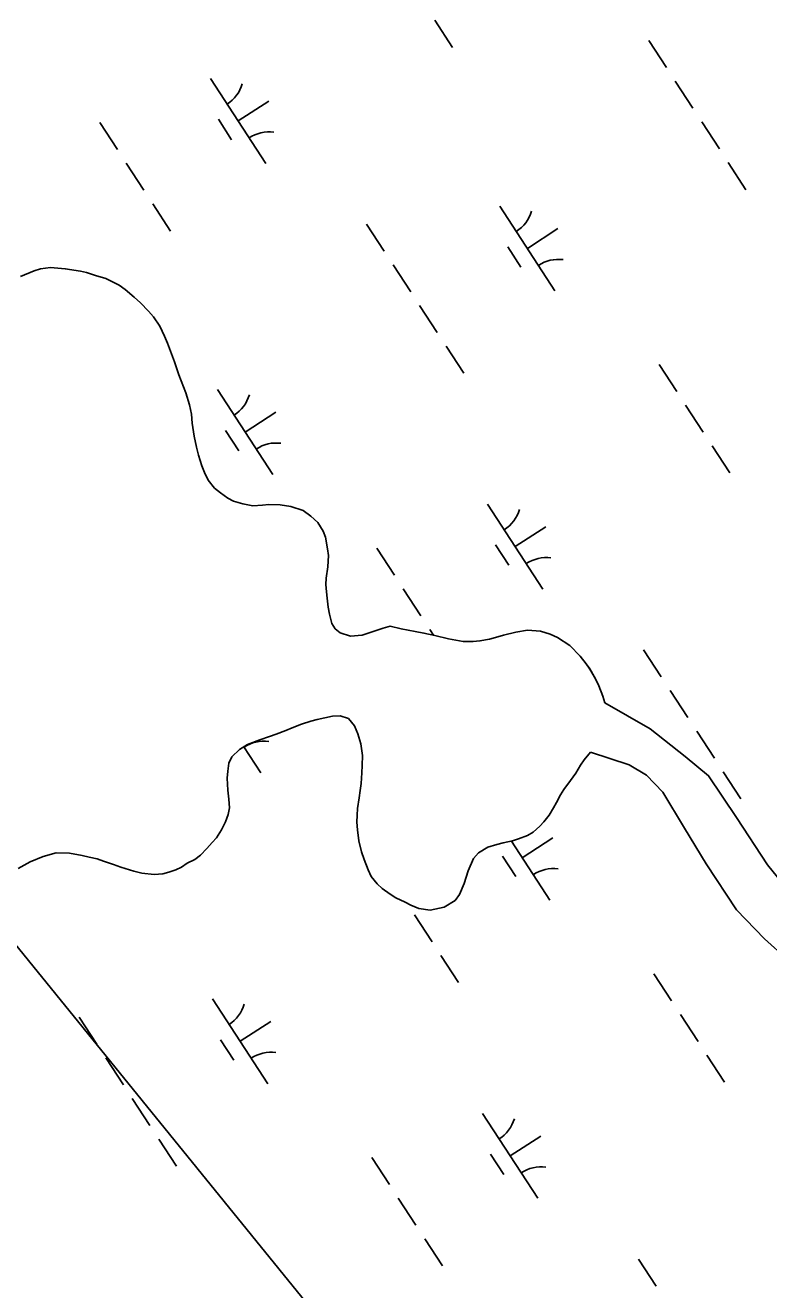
# Model space of a CAD drawing. Extents: x 3953924 to 3974542, y 193747 to 216192.
# Drawn here: x 3964190 to 3964558, y 210129 to 210753 of the extents above; entities that cross this region are included whole.
import ezdxf

# ---------------------------------------------------------------- set-up
doc = ezdxf.new("R2010")
doc.units = 0
for name, color, linetype in [('V-TOPO-SHOR', 7, 'Continuous'), ('V-UTIL-LINE', 7, 'Continuous'), ('V-WETL-SWMP', 7, 'Continuous')]:
    doc.layers.add(name, color=color, linetype=linetype)

msp = doc.modelspace()

# ---------------------------------------------------------------- linework, layer by layer
at = {"layer": 'V-TOPO-SHOR'}
for points in [[(3964187.96, 210629.28), (3964194.73, 210632.07), (3964197.84, 210632.99), (3964202.71, 210633.62), (3964209.99, 210633.03), (3964217.54, 210631.76), (3964220.51, 210631.19), (3964224.96, 210629.67), (3964230.07, 210628.15)], [(3964230.07, 210628.15), (3964236.67, 210624.86), (3964239.62, 210622.81), (3964244.05, 210618.99), (3964247.13, 210616.27), (3964251.15, 210612.05), (3964253.56, 210609.2), (3964256.77, 210604.72), (3964259.02, 210599.71), (3964260.48, 210596.32), (3964262.6, 210591.04), (3964263.92, 210587.11), (3964266.17, 210580.61), (3964269.61, 210571.67), (3964271.46, 210565.72), (3964272.37, 210561.12), (3964272.74, 210556.67), (3964273.77, 210550.31), (3964274.81, 210544.9), (3964275.85, 210540.98), (3964277.57, 210535.7), (3964278.76, 210532.31), (3964280.62, 210528.52), (3964283.83, 210524.58), (3964286.79, 210522.26), (3964290.41, 210519.67), (3964293.1, 210518.16), (3964297.68, 210516.91), (3964302.67, 210515.93), (3964307.53, 210516.16), (3964310.64, 210516.54), (3964316.18, 210516.36), (3964321.44, 210515.51), (3964327.63, 210513.58), (3964331.39, 210510.85), (3964334.74, 210507.58), (3964337.41, 210503.37), (3964338.6, 210500.39), (3964339.64, 210494.58), (3964340.02, 210491.33), (3964339.71, 210485.67), (3964338.99, 210480.14), (3964338.83, 210477.03), (3964339.07, 210473.39), (3964339.45, 210470.28), (3964339.96, 210465.82), (3964340.61, 210462.3), (3964341.79, 210457.7), (3964343.39, 210455.12), (3964345.8, 210453.21), (3964350.92, 210451.42), (3964356.73, 210452.05), (3964364.18, 210454.42), (3964367.16, 210455.48), (3964370.54, 210456.4), (3964375.93, 210455.14), (3964382.94, 210453.74), (3964387.25, 210453.03), (3964392.65, 210451.77), (3964399.38, 210450.1), (3964406.67, 210448.83), (3964411.53, 210448.93), (3964414.91, 210449.17), (3964419.64, 210450.08), (3964422.62, 210450.87), (3964426.54, 210452.05), (3964432.63, 210453.49), (3964438.44, 210454.39), (3964444.78, 210453.94), (3964449.63, 210452.42), (3964453.27, 210450.77), (3964459.31, 210446.81), (3964464.4, 210441.64), (3964467.34, 210437.83), (3964469.21, 210435.26), (3964472.01, 210430.37), (3964473.61, 210426.98), (3964475.59, 210421.84), (3964476.51, 210418.59)], [(3964476.51, 210418.59), (3964499.04, 210405.76), (3964516.31, 210392.02), (3964527.82, 210382.51), (3964541.67, 210361.92), (3964556.98, 210338.51), (3964568.32, 210324.41)], [(3964423.18, 210348.51), (3964418.71, 210347.2), (3964414.1, 210344.4), (3964411.65, 210341.58), (3964409.04, 210335.53), (3964407.1, 210329.33), (3964404.76, 210323.81), (3964402.58, 210320.86), (3964397.15, 210317.52), (3964390.26, 210316.09), (3964384.73, 210316.94), (3964380.82, 210318.6), (3964378, 210319.97), (3964373.42, 210322.16), (3964370.47, 210323.94), (3964366.57, 210326.8), (3964364.16, 210329.12), (3964361.22, 210332.79), (3964359.62, 210336.04), (3964357.64, 210341.19), (3964356.45, 210344.84), (3964355.14, 210350.39), (3964354.37, 210355.8), (3964354, 210359.58), (3964354.16, 210363.09), (3964354.45, 210366.33), (3964355.17, 210371.59), (3964355.74, 210375.23), (3964356.17, 210378.6), (3964356.61, 210384), (3964356.78, 210387.51), (3964356.95, 210392.5), (3964356.05, 210398.31), (3964354.6, 210403.18), (3964352.88, 210407.11), (3964349.93, 210410.78), (3964345.76, 210412.17), (3964342.11, 210411.92), (3964334.54, 210410.36), (3964331.42, 210409.44), (3964326.69, 210407.99), (3964322.08, 210406.14), (3964318.96, 210404.81), (3964314.23, 210403.09), (3964310.98, 210401.9), (3964306.1, 210400.32), (3964300.01, 210397.93), (3964296.08, 210395.53), (3964292.27, 210391.92), (3964290.89, 210388.69), (3964290.32, 210384.78), (3964290.02, 210381.27), (3964290.39, 210375.32), (3964290.89, 210371), (3964291.13, 210366.68), (3964290.56, 210363.44), (3964289.19, 210359.8), (3964287.26, 210355.77), (3964284.67, 210351.87), (3964282.63, 210349.59), (3964280.04, 210346.51), (3964276.77, 210343.29), (3964274.06, 210341.15), (3964270.26, 210339.29), (3964267.41, 210337.42), (3964264.7, 210336.09), (3964261.18, 210334.9), (3964258.2, 210334.12), (3964253.88, 210333.74), (3964247.94, 210334.33), (3964243.9, 210335.31), (3964237.57, 210337.38), (3964233.93, 210338.62), (3964228.95, 210340.28), (3964225.72, 210341.39), (3964221.81, 210342.36), (3964218.44, 210343.06), (3964212.1, 210344.33), (3964205.62, 210344.38), (3964199.13, 210342.67), (3964192.62, 210340.02), (3964186.79, 210336.69)], [(3964469.44, 210394.21), (3964466.31, 210390.45), (3964464.53, 210387.76), (3964462.21, 210383.86), (3964459.61, 210380.24), (3964456.33, 210375.67), (3964454.7, 210373.12), (3964452.64, 210369.35), (3964451.27, 210366.66), (3964449.08, 210363.03), (3964446.49, 210359.82), (3964444.45, 210357.53), (3964441.19, 210354.59), (3964438.34, 210352.99), (3964434, 210351.27), (3964431.03, 210350.34), (3964426.29, 210349.3), (3964423.18, 210348.51)], [(3964566.82, 210291.75), (3964555.45, 210301.94), (3964541.69, 210316.32), (3964526.64, 210338.93), (3964516, 210356.66), (3964505.23, 210374.38), (3964497.21, 210382.8), (3964488.63, 210387.98), (3964469.44, 210394.21)]]:
    msp.add_lwpolyline(points, dxfattribs=at)
at = {"layer": 'V-UTIL-LINE'}
msp.add_lwpolyline([(3962483.03, 212396.34), (3965459.79, 208729.14)], dxfattribs=at)
at = {"layer": 'V-WETL-SWMP'}
for p, q in [((3964392.63, 210755.84), (3964401.36, 210742.43)), ((3964498.27, 210745.85), (3964507, 210732.44)), ((3964281.8, 210727), (3964309.07, 210685.09)), ((3964511.36, 210725.74), (3964520.09, 210712.33)), ((3964295.43, 210706.05), (3964310.52, 210715.87)), ((3964227.04, 210705.32), (3964235.77, 210691.91)), ((3964285.7, 210706.87), (3964292.24, 210696.81)), ((3964524.46, 210705.62), (3964533.19, 210692.21)), ((3964240.13, 210685.21), (3964248.86, 210671.8)), ((3964537.55, 210685.51), (3964546.28, 210672.1)), ((3964253.23, 210665.09), (3964261.96, 210651.68)), ((3964424.69, 210664.04), (3964451.96, 210622.13)), ((3964358.87, 210655.11), (3964367.59, 210641.7)), ((3964438.32, 210643.09), (3964453.41, 210652.91)), ((3964428.59, 210643.91), (3964435.13, 210633.85)), ((3964371.96, 210634.99), (3964380.69, 210621.58)), ((3964187.96, 210629.28), (3964194.73, 210632.07)), ((3964194.73, 210632.07), (3964197.84, 210632.99)), ((3964197.84, 210632.99), (3964202.71, 210633.62)), ((3964202.71, 210633.62), (3964209.99, 210633.03)), ((3964209.99, 210633.03), (3964217.54, 210631.76)), ((3964217.54, 210631.76), (3964220.51, 210631.19)), ((3964220.51, 210631.19), (3964224.96, 210629.67)), ((3964224.96, 210629.67), (3964230.08, 210628.15)), ((3964230.08, 210628.15), (3964236.67, 210624.86)), ((3964236.67, 210624.86), (3964239.62, 210622.81)), ((3964239.62, 210622.81), (3964244.05, 210619)), ((3964244.05, 210619), (3964247.13, 210616.27)), ((3964247.13, 210616.27), (3964251.15, 210612.05)), ((3964251.15, 210612.05), (3964253.56, 210609.2)), ((3964385.05, 210614.88), (3964393.78, 210601.47)), ((3964253.56, 210609.2), (3964256.77, 210604.72)), ((3964256.77, 210604.72), (3964259.02, 210599.71)), ((3964259.02, 210599.71), (3964260.48, 210596.32)), ((3964260.48, 210596.32), (3964262.6, 210591.04)), ((3964398.15, 210594.76), (3964406.87, 210581.36)), ((3964262.6, 210591.04), (3964263.92, 210587.11)), ((3964263.92, 210587.11), (3964266.17, 210580.61)), ((3964503.35, 210585.74), (3964512.08, 210572.34)), ((3964266.17, 210580.61), (3964269.61, 210571.68)), ((3964285.28, 210573.29), (3964312.56, 210531.39)), ((3964269.61, 210571.68), (3964271.46, 210565.72)), ((3964271.46, 210565.72), (3964272.37, 210561.12)), ((3964272.37, 210561.12), (3964272.74, 210556.66)), ((3964298.92, 210552.34), (3964314.01, 210562.16)), ((3964516.44, 210565.63), (3964525.17, 210552.22)), ((3964272.74, 210556.66), (3964273.77, 210550.31)), ((3964273.77, 210550.31), (3964274.81, 210544.9)), ((3964289.18, 210553.16), (3964295.73, 210543.1)), ((3964274.81, 210544.9), (3964275.86, 210540.98)), ((3964529.54, 210545.52), (3964538.27, 210532.11)), ((3964275.86, 210540.98), (3964277.57, 210535.7)), ((3964277.57, 210535.7), (3964278.76, 210532.31)), ((3964278.76, 210532.31), (3964280.62, 210528.52)), ((3964280.62, 210528.52), (3964283.83, 210524.58)), ((3964283.83, 210524.58), (3964286.79, 210522.26)), ((3964286.79, 210522.26), (3964290.41, 210519.67)), ((3964290.41, 210519.67), (3964293.1, 210518.16)), ((3964293.1, 210518.16), (3964297.68, 210516.91)), ((3964297.68, 210516.91), (3964302.67, 210515.93)), ((3964307.53, 210516.16), (3964310.64, 210516.54)), ((3964310.64, 210516.54), (3964316.18, 210516.36)), ((3964316.18, 210516.36), (3964321.44, 210515.51)), ((3964418.7, 210516.68), (3964445.98, 210474.77)), ((3964302.67, 210515.93), (3964307.53, 210516.16)), ((3964321.44, 210515.51), (3964327.63, 210513.57)), ((3964327.63, 210513.57), (3964331.39, 210510.85)), ((3964331.39, 210510.85), (3964334.74, 210507.58)), ((3964334.74, 210507.58), (3964337.41, 210503.37)), ((3964432.34, 210495.73), (3964447.43, 210505.55)), ((3964337.41, 210503.37), (3964338.6, 210500.39)), ((3964338.6, 210500.39), (3964339.64, 210494.58)), ((3964339.64, 210494.58), (3964340.02, 210491.33)), ((3964340.02, 210491.33), (3964339.71, 210485.67)), ((3964363.95, 210495), (3964372.68, 210481.59)), ((3964422.6, 210496.55), (3964429.15, 210486.49)), ((3964339.71, 210485.67), (3964338.99, 210480.14)), ((3964338.99, 210480.14), (3964338.83, 210477.03)), ((3964338.83, 210477.03), (3964339.07, 210473.38)), ((3964339.07, 210473.38), (3964339.45, 210470.27)), ((3964377.04, 210474.89), (3964385.77, 210461.48)), ((3964339.45, 210470.27), (3964339.96, 210465.82)), ((3964339.96, 210465.82), (3964340.61, 210462.3)), ((3964340.61, 210462.3), (3964341.79, 210457.7)), ((3964341.79, 210457.7), (3964343.39, 210455.12)), ((3964343.39, 210455.12), (3964345.8, 210453.21)), ((3964356.73, 210452.05), (3964364.18, 210454.42)), ((3964364.18, 210454.42), (3964367.15, 210455.48)), ((3964367.15, 210455.48), (3964370.54, 210456.4)), ((3964370.54, 210456.4), (3964375.93, 210455.14)), ((3964375.93, 210455.14), (3964382.94, 210453.74)), ((3964382.94, 210453.74), (3964387.25, 210453.03)), ((3964390.13, 210454.77), (3964391.98, 210451.93)), ((3964432.63, 210453.49), (3964438.44, 210454.39)), ((3964438.44, 210454.39), (3964444.78, 210453.94)), ((3964444.78, 210453.94), (3964449.63, 210452.42)), ((3964345.8, 210453.21), (3964350.92, 210451.42)), ((3964350.92, 210451.42), (3964356.73, 210452.05)), ((3964387.25, 210453.03), (3964392.65, 210451.77)), ((3964392.65, 210451.77), (3964399.38, 210450.1)), ((3964399.38, 210450.1), (3964406.67, 210448.83)), ((3964406.67, 210448.83), (3964411.53, 210448.93)), ((3964411.53, 210448.93), (3964414.91, 210449.17)), ((3964414.91, 210449.17), (3964419.64, 210450.08)), ((3964419.64, 210450.08), (3964422.62, 210450.87)), ((3964422.62, 210450.87), (3964426.54, 210452.05)), ((3964426.54, 210452.05), (3964432.63, 210453.49)), ((3964449.63, 210452.42), (3964453.27, 210450.77)), ((3964453.27, 210450.77), (3964459.31, 210446.81)), ((3964459.31, 210446.81), (3964464.4, 210441.64)), ((3964464.4, 210441.64), (3964467.34, 210437.83)), ((3964495.77, 210444.79), (3964504.5, 210431.38)), ((3964467.34, 210437.83), (3964469.21, 210435.25)), ((3964469.21, 210435.25), (3964472.01, 210430.37)), ((3964472.01, 210430.37), (3964473.61, 210426.98)), ((3964473.61, 210426.98), (3964475.59, 210421.84)), ((3964508.87, 210424.67), (3964517.59, 210411.26)), ((3964475.59, 210421.84), (3964476.51, 210418.59)), ((3964476.51, 210418.59), (3964499.04, 210405.76)), ((3964334.54, 210410.36), (3964331.42, 210409.44)), ((3964342.11, 210411.92), (3964334.54, 210410.36)), ((3964345.76, 210412.17), (3964342.11, 210411.92)), ((3964349.93, 210410.78), (3964345.76, 210412.17)), ((3964352.88, 210407.11), (3964349.93, 210410.78)), ((3964318.97, 210404.81), (3964314.23, 210403.09)), ((3964322.08, 210406.14), (3964318.97, 210404.81)), ((3964326.69, 210407.99), (3964322.08, 210406.14)), ((3964331.42, 210409.44), (3964326.69, 210407.99)), ((3964354.6, 210403.19), (3964352.88, 210407.11)), ((3964499.04, 210405.76), (3964516.31, 210392.02)), ((3964521.96, 210404.56), (3964530.69, 210391.15)), ((3964300.01, 210397.93), (3964296.08, 210395.53)), ((3964306.1, 210400.32), (3964300.01, 210397.93)), ((3964310.98, 210401.9), (3964306.1, 210400.32)), ((3964314.23, 210403.09), (3964310.98, 210401.9)), ((3964356.05, 210398.31), (3964354.6, 210403.19)), ((3964356.95, 210392.5), (3964356.05, 210398.31)), ((3964292.27, 210391.92), (3964290.89, 210388.69)), ((3964296.08, 210395.53), (3964292.27, 210391.92)), ((3964298.23, 210396.85), (3964306.58, 210384.03)), ((3964356.78, 210387.51), (3964356.95, 210392.5)), ((3964469.44, 210394.21), (3964466.31, 210390.45)), ((3964488.63, 210387.98), (3964469.44, 210394.21)), ((3964516.31, 210392.02), (3964527.82, 210382.5)), ((3964290.89, 210388.69), (3964290.32, 210384.77)), ((3964356.61, 210384), (3964356.78, 210387.51)), ((3964464.53, 210387.76), (3964462.2, 210383.86)), ((3964466.31, 210390.45), (3964464.53, 210387.76)), ((3964497.21, 210382.8), (3964488.63, 210387.98)), ((3964290.32, 210384.77), (3964290.02, 210381.27)), ((3964290.02, 210381.27), (3964290.39, 210375.32)), ((3964356.17, 210378.6), (3964356.61, 210384)), ((3964459.61, 210380.24), (3964456.33, 210375.67)), ((3964462.2, 210383.86), (3964459.61, 210380.24)), ((3964505.23, 210374.38), (3964497.21, 210382.8)), ((3964527.82, 210382.5), (3964541.67, 210361.93)), ((3964535.05, 210384.44), (3964543.78, 210371.04)), ((3964290.39, 210375.32), (3964290.89, 210371)), ((3964355.17, 210371.59), (3964355.74, 210375.23)), ((3964355.74, 210375.23), (3964356.17, 210378.6)), ((3964454.7, 210373.12), (3964452.64, 210369.35)), ((3964456.33, 210375.67), (3964454.7, 210373.12)), ((3964516, 210356.66), (3964505.23, 210374.38)), ((3964291.13, 210366.68), (3964290.56, 210363.44)), ((3964290.89, 210371), (3964291.13, 210366.68)), ((3964354.16, 210363.09), (3964354.45, 210366.33)), ((3964354.45, 210366.33), (3964355.17, 210371.59)), ((3964451.27, 210366.66), (3964449.08, 210363.03)), ((3964452.64, 210369.35), (3964451.27, 210366.66)), ((3964290.56, 210363.44), (3964289.19, 210359.8)), ((3964354, 210359.58), (3964354.16, 210363.09)), ((3964449.08, 210363.03), (3964446.49, 210359.81)), ((3964541.67, 210361.93), (3964556.98, 210338.51)), ((3964287.26, 210355.77), (3964284.67, 210351.87)), ((3964289.19, 210359.8), (3964287.26, 210355.77)), ((3964354.37, 210355.79), (3964354, 210359.58)), ((3964355.14, 210350.39), (3964354.37, 210355.79)), ((3964441.19, 210354.59), (3964438.34, 210352.99)), ((3964444.45, 210357.53), (3964441.19, 210354.59)), ((3964446.49, 210359.81), (3964444.45, 210357.53)), ((3964526.64, 210338.93), (3964516, 210356.66)), ((3964282.63, 210349.59), (3964280.04, 210346.51)), ((3964284.67, 210351.87), (3964282.63, 210349.59)), ((3964356.45, 210344.84), (3964355.14, 210350.39)), ((3964423.18, 210348.52), (3964418.71, 210347.2)), ((3964426.29, 210349.3), (3964423.18, 210348.52)), ((3964431.03, 210350.34), (3964426.29, 210349.3)), ((3964430.49, 210350.23), (3964449.47, 210321.07)), ((3964434, 210351.27), (3964431.03, 210350.34)), ((3964438.34, 210352.99), (3964434, 210351.27)), ((3964435.83, 210342.02), (3964450.91, 210351.84)), ((3964199.13, 210342.67), (3964192.62, 210340.02)), ((3964205.62, 210344.38), (3964199.13, 210342.67)), ((3964212.1, 210344.33), (3964205.62, 210344.38)), ((3964218.44, 210343.06), (3964212.1, 210344.33)), ((3964221.81, 210342.36), (3964218.44, 210343.06)), ((3964225.72, 210341.39), (3964221.81, 210342.36)), ((3964228.95, 210340.28), (3964225.72, 210341.39)), ((3964276.77, 210343.29), (3964274.06, 210341.15)), ((3964280.04, 210346.51), (3964276.77, 210343.29)), ((3964357.64, 210341.19), (3964356.45, 210344.84)), ((3964411.65, 210341.58), (3964409.04, 210335.53)), ((3964414.1, 210344.4), (3964411.65, 210341.58)), ((3964418.71, 210347.2), (3964414.1, 210344.4)), ((3964426.09, 210342.84), (3964432.63, 210332.78)), ((3964192.62, 210340.02), (3964186.79, 210336.69)), ((3964233.93, 210338.62), (3964228.95, 210340.28)), ((3964237.57, 210337.38), (3964233.93, 210338.62)), ((3964243.9, 210335.31), (3964237.57, 210337.38)), ((3964247.94, 210334.33), (3964243.9, 210335.31)), ((3964264.7, 210336.09), (3964261.18, 210334.9)), ((3964267.41, 210337.42), (3964264.7, 210336.09)), ((3964270.26, 210339.29), (3964267.41, 210337.42)), ((3964274.06, 210341.15), (3964270.26, 210339.29)), ((3964359.62, 210336.04), (3964357.64, 210341.19)), ((3964361.22, 210332.79), (3964359.62, 210336.04)), ((3964409.04, 210335.53), (3964407.1, 210329.33)), ((3964541.69, 210316.32), (3964526.64, 210338.93)), ((3964556.98, 210338.51), (3964568.32, 210324.41)), ((3964253.88, 210333.74), (3964247.94, 210334.33)), ((3964258.2, 210334.12), (3964253.88, 210333.74)), ((3964261.18, 210334.9), (3964258.2, 210334.12)), ((3964364.16, 210329.12), (3964361.22, 210332.79)), ((3964366.57, 210326.8), (3964364.16, 210329.12)), ((3964407.1, 210329.33), (3964404.76, 210323.81)), ((3964370.47, 210323.94), (3964366.57, 210326.8)), ((3964373.42, 210322.16), (3964370.47, 210323.94)), ((3964404.76, 210323.81), (3964402.58, 210320.86)), ((3964378, 210319.97), (3964373.42, 210322.16)), ((3964380.82, 210318.59), (3964378, 210319.97)), ((3964384.73, 210316.94), (3964380.82, 210318.59)), ((3964390.26, 210316.09), (3964384.73, 210316.94)), ((3964397.15, 210317.52), (3964390.26, 210316.09)), ((3964402.58, 210320.86), (3964397.15, 210317.52)), ((3964555.45, 210301.94), (3964541.69, 210316.32)), ((3964382.55, 210313.81), (3964391.28, 210300.4)), ((3964566.82, 210291.75), (3964555.45, 210301.94)), ((3964395.65, 210293.7), (3964404.38, 210280.29)), ((3964500.85, 210284.68), (3964509.58, 210271.27)), ((3964282.78, 210272.23), (3964310.06, 210230.33)), ((3964216.96, 210263.3), (3964225.69, 210249.89)), ((3964296.42, 210251.28), (3964311.51, 210261.1)), ((3964513.95, 210264.57), (3964522.68, 210251.16)), ((3964286.68, 210252.1), (3964293.23, 210242.04)), ((3964230.06, 210243.18), (3964238.79, 210229.77)), ((3964527.04, 210244.45), (3964535.77, 210231.04)), ((3964243.15, 210223.07), (3964251.88, 210209.66)), ((3964416.21, 210215.61), (3964443.48, 210173.71)), ((3964429.84, 210194.66), (3964444.93, 210204.48)), ((3964256.24, 210202.96), (3964264.97, 210189.55)), ((3964361.45, 210193.94), (3964370.18, 210180.53)), ((3964420.1, 210195.48), (3964426.65, 210185.42)), ((3964374.54, 210173.82), (3964383.27, 210160.41)), ((3964387.64, 210153.71), (3964396.36, 210140.3)), ((3964493.28, 210143.72), (3964502, 210130.31))]:
    msp.add_line(p, q, dxfattribs=at)
for centre, start, end in [((3964280.56, 210729.32), 302.29009, 343.83375), ((3964310.7, 210683.03), 82.29009, 123.83375), ((3964423.45, 210666.37), 302.29009, 343.83375), ((3964453.59, 210620.07), 82.29009, 123.83375), ((3964284.05, 210575.62), 302.29009, 343.83375), ((3964314.19, 210529.32), 82.29009, 123.83375), ((3964417.47, 210519), 302.29009, 343.83375), ((3964447.61, 210472.71), 82.29009, 123.83375), ((3964308.2, 210381.96), 82.29009, 123.83375), ((3964451.09, 210319), 82.29009, 123.83375), ((3964281.55, 210274.56), 302.29009, 343.83375), ((3964311.69, 210228.26), 82.29009, 123.83375), ((3964414.97, 210217.94), 302.29009, 343.83375), ((3964445.11, 210171.64), 82.29009, 123.83375)]:
    msp.add_arc(centre, 17.62, start, end, dxfattribs=at)

doc.saveas('drawing.dxf')
